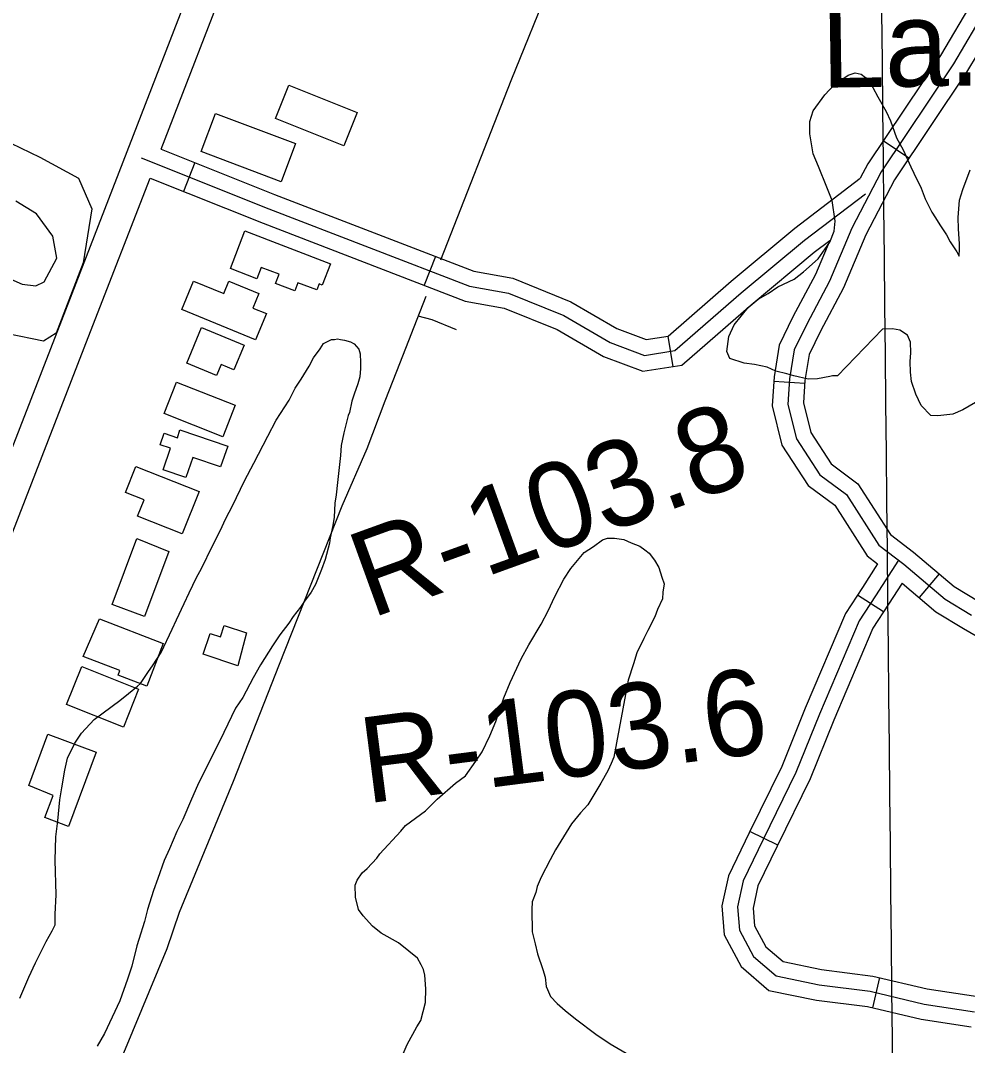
# Model space of a CAD drawing. Extents: x 3625074 to 3663148, y 511451 to 537151.
# Drawn here: x 3654754 to 3655671, y 527202 to 528195 of the extents above; entities that cross this region are included whole.
import ezdxf

# ---------------------------------------------------------------- set-up
doc = ezdxf.new("R2010")
doc.units = 0
for name, color, linetype in [('V-BLDG-IDEN', 7, 'Continuous'), ('V-BLDG-OTLN', 7, 'Continuous'), ('V-GRID-MAJR', 7, 'Continuous'), ('V-RIVR-RANG-IDEN', 7, 'Continuous'), ('V-ROAD-CNTR', 7, 'Continuous'), ('V-SITE-VEGE', 7, 'Continuous'), ('V-TOPO-SHOR', 7, 'Continuous')]:
    doc.layers.add(name, color=color, linetype=linetype)

msp = doc.modelspace()

# ---------------------------------------------------------------- linework, layer by layer
at = {"layer": 'V-BLDG-OTLN'}
for points in [[(3655013.93, 528132.08), (3655080.02, 528105.61), (3655067.15, 528073.48), (3655001.06, 528099.95)], [(3655006.45, 528038.63), (3654929.11, 528067.85), (3654943.08, 528104.81), (3655020.41, 528075.58)], [(3654971.53, 527991.19), (3655054.15, 527959.26), (3655046.15, 527938.56), (3655043.19, 527939.7), (3655040.93, 527933.83), (3655022.77, 527940.84), (3655019.72, 527932.93), (3655001.03, 527940.15), (3655004.46, 527949.04), (3654987.31, 527955.67), (3654983.05, 527944.66), (3654957.38, 527954.58)], [(3654981.84, 527885.63), (3654910.47, 527914.8), (3654921.7, 527942.28), (3654950.94, 527930.33), (3654955.81, 527942.26), (3654985, 527930.32), (3654979.25, 527916.25), (3654992.2, 527910.96)], [(3654915.31, 527863.02), (3654929.55, 527897.38), (3654970.62, 527880.36), (3654960.77, 527856.61), (3654948.47, 527861.71), (3654944.07, 527851.1)], [(3654905.19, 527844.54), (3654962.03, 527822.14), (3654950.05, 527791.75), (3654893.21, 527814.15)], [(3654908.58, 527798.51), (3654954.89, 527782.6), (3654947.97, 527762.46), (3654920.99, 527771.72), (3654914.31, 527752.27), (3654892.43, 527759.79), (3654899.55, 527780.51), (3654889.59, 527783.93), (3654893.45, 527795.16), (3654906.3, 527790.75)], [(3654910.76, 527697.83), (3654867.55, 527714.87), (3654873.81, 527730.75), (3654855.96, 527737.79), (3654865.84, 527762.84), (3654927.31, 527738.6)], [(3654897.83, 527680.53), (3654874.41, 527617.63), (3654843.1, 527629.29), (3654866.94, 527693.34)], [(3654830.64, 527615.32), (3654892.37, 527591.53), (3654876.45, 527550.22), (3654848.8, 527560.88), (3654850.53, 527565.36), (3654814.97, 527579.07)], [(3654964.57, 527569.97), (3654930.99, 527581.11), (3654937.7, 527601.32), (3654947.81, 527597.96), (3654951.43, 527608.87), (3654972.93, 527601.73)], [(3654854.08, 527510.58), (3654798.92, 527532.37), (3654813.47, 527569.21), (3654868.5, 527547.46)], [(3654762.2, 527454.12), (3654780.85, 527503.89), (3654827.64, 527486.35), (3654800.7, 527414.45), (3654777.92, 527422.99), (3654785.95, 527444.44)]]:
    msp.add_lwpolyline(points, close=True, dxfattribs=at)
at = {"layer": 'V-GRID-MAJR'}
msp.add_spline([(3655702.35, 517124.99), (3655639.78, 523183.71), (3655577.19, 529244.35), (3655514.6, 535305.02), (3655514.58, 535306.94)], degree=3, dxfattribs=at)
at = {"layer": 'V-ROAD-CNTR'}
for p, q in [((3655614.19, 528061.59), (3655589.26, 528078.29)), ((3654923.1, 528057.11), (3654911.94, 528029.26)), ((3655155.82, 527966.35), (3655145.04, 527938.35)), ((3655380.93, 527889.22), (3655385.51, 527859.57)), ((3655513.3, 527843.29), (3655483.36, 527845.27)), ((3655643.4, 527658.93), (3655623.99, 527636.06)), ((3655589.43, 527622.08), (3655564.27, 527638.41)), ((3655487.1, 527396.32), (3655460.16, 527409.52)), ((3655585.61, 527268.07), (3655578.73, 527238.87))]:
    msp.add_line(p, q, dxfattribs=at)
for points in [[(3654890.45, 528070.19), (3655031.87, 528435.71), (3655287.44, 529106.61), (3655311.71, 529139.69), (3655356.24, 529205.92)], [(3654589.36, 527377.12), (3654643.27, 527516.45), (3654794.2, 527904.57), (3655003.87, 528446.47), (3655202.43, 528967.72)], [(3655825.46, 528551.38), (3655801.11, 528500.08), (3655713.75, 528306.08), (3655675.86, 528213.8), (3655644.56, 528160.83), (3655574.27, 528055.9), (3655567.02, 528041.98)], [(3655689.33, 528207.1), (3655657.25, 528152.83), (3655587.19, 528048.24), (3655558.71, 527993.54), (3655537.29, 527942.39), (3655515.26, 527900.87), (3655503.14, 527875.93), (3655498.57, 527847.95), (3655496.93, 527823.09), (3655505.21, 527789.75), (3655527.88, 527754.96), (3655553.6, 527735.71), (3655585.02, 527686.61), (3655609.05, 527668.4), (3655649.05, 527634.47), (3655674.64, 527619.07)], [(3655681.03, 528163.57), (3655669.95, 528144.84), (3655600.11, 528040.58), (3655572.31, 527987.17), (3655550.86, 527935.97), (3655528.63, 527894.07), (3655517.59, 527871.35), (3655513.49, 527846.24), (3655512.05, 527824.44), (3655519.16, 527795.82), (3655538.99, 527765.38), (3655564.77, 527746.08), (3655596.21, 527696.95), (3655618.44, 527680.11), (3655657.82, 527646.7), (3655682.32, 527631.96)], [(3654890.45, 528070.19), (3655000.01, 528026.3), (3655192.89, 527952.08), (3655230.74, 527945.33), (3655286.84, 527922.44), (3655331.33, 527896.5), (3655359.67, 527885.93), (3655381.11, 527889.24), (3655441.96, 527942.39), (3655503.73, 527993.83), (3655567.02, 528041.98)], [(3654871.11, 528061.78), (3654994.53, 528012.33), (3655188.84, 527937.57), (3655226.55, 527930.85), (3655280.19, 527908.95), (3655324.89, 527882.89), (3655358.1, 527870.51), (3655387.7, 527875.08), (3655451.69, 527930.97), (3655513.08, 527982.09), (3655572.19, 528027.07)], [(3654560.61, 527104.77), (3654580.23, 527133.23), (3654607.75, 527201.8), (3654622.45, 527250.34), (3654623.71, 527291.43), (3654622.44, 527329.21), (3654615.78, 527362.27), (3654671.25, 527505.6), (3654822.17, 527893.72), (3654879.62, 528042.21)], [(3654879.62, 528042.21), (3654989.04, 527998.37), (3655184.79, 527923.06), (3655222.35, 527916.36), (3655273.55, 527895.46), (3655318.44, 527869.29), (3655356.52, 527855.08), (3655394.29, 527860.93), (3655461.42, 527919.56), (3655522.42, 527970.35), (3655537.56, 527981.87)], [(3655537.56, 527981.87), (3655523.71, 527948.82), (3655501.88, 527907.66), (3655488.69, 527880.52), (3655483.65, 527849.65), (3655481.81, 527821.74), (3655491.27, 527783.68), (3655516.76, 527744.54), (3655542.43, 527725.33), (3655573.82, 527676.27), (3655583.82, 527668.7)], [(3655607.49, 527650.05), (3655640.27, 527622.24), (3655666.96, 527606.19), (3655687.59, 527594.02), (3655712.25, 527588.39), (3655744.54, 527591.63), (3655766.28, 527612.39), (3655790.92, 527642.39), (3655822.61, 527704.26), (3655850.05, 527755.23), (3655875.16, 527802.45), (3655898.18, 527864.27), (3655913.03, 527900.61), (3655919.98, 527910.9)], [(3655583.82, 527668.7), (3655569.1, 527645.86), (3655552.68, 527620.56), (3655513.82, 527528.93), (3655491.07, 527472.6), (3655459.57, 527408.31), (3655439.46, 527366.62), (3655433.12, 527337.43), (3655435.41, 527309.59), (3655451.72, 527278.93), (3655478.66, 527255.71), (3655524.66, 527246.29), (3655573.98, 527239.99), (3655626.02, 527227.74), (3655674.39, 527220.34)], [(3655603.96, 527672.26), (3655581.7, 527637.72), (3655565.98, 527613.49), (3655527.68, 527523.19), (3655504.78, 527466.48), (3655473.06, 527401.76), (3655453.74, 527361.7), (3655448.25, 527336.44), (3655450.11, 527313.9), (3655463.64, 527288.45), (3655485.49, 527269.62), (3655527.12, 527261.1), (3655576.66, 527254.77), (3655628.88, 527242.47), (3655677.63, 527235.02)], [(3655607.49, 527650.05), (3655594.29, 527629.57), (3655579.27, 527606.43), (3655541.54, 527517.45), (3655518.49, 527460.36), (3655486.55, 527395.2), (3655468.02, 527356.78), (3655463.38, 527335.44), (3655464.8, 527318.22), (3655475.56, 527297.98), (3655492.33, 527283.53), (3655529.57, 527275.91), (3655579.33, 527269.55), (3655631.74, 527257.21), (3655680.87, 527249.7)]]:
    msp.add_lwpolyline(points, dxfattribs=at)
at = {"layer": 'V-SITE-VEGE'}
for points in [[(3655678.57, 527825.01), (3655666.24, 527817.84), (3655656.63, 527813.5), (3655642.12, 527811.83), (3655635.18, 527812.38), (3655625.99, 527821.9), (3655620.93, 527832.88), (3655616.54, 527845.26), (3655615.67, 527854.25), (3655615.46, 527864.63), (3655615.99, 527872.95), (3655615.79, 527883.34), (3655612.89, 527890.21), (3655605.18, 527894.9), (3655598.23, 527896.15), (3655588.53, 527895.96), (3655545.09, 527850.79), (3655540.25, 527850.7), (3655537.49, 527849.95), (3655525.76, 527847.64), (3655516.76, 527847.47), (3655502.85, 527850.66), (3655495.89, 527852.6), (3655485.45, 527855.17), (3655477.06, 527859.16), (3655464.55, 527861.68), (3655454.82, 527862.88), (3655440.89, 527867.45), (3655437.98, 527874.32), (3655439.77, 527888.9), (3655445.1, 527900.09), (3655458.62, 527916.97), (3655468.16, 527924.78), (3655477.75, 527930.5), (3655487.31, 527936.93), (3655503.1, 527944.16), (3655511.96, 527951.26), (3655526.26, 527964), (3655537.72, 527980.16), (3655541.67, 527990.62), (3655542.86, 528000.34), (3655539.7, 528020.36), (3655534.6, 528033.42), (3655526.59, 528053.35), (3655521.5, 528065.71), (3655518.35, 528085.04), (3655518.12, 528096.81), (3655521.39, 528107.27), (3655532.85, 528122.72), (3655541.67, 528132.59), (3655555.34, 528141.87), (3655562.22, 528144.08), (3655567.78, 528142.8), (3655572, 528139.42), (3655579.12, 528129.86), (3655584.14, 528120.96), (3655592.04, 528106.57), (3655596.37, 528097.65), (3655602.23, 528081.15), (3655608.69, 528069.5), (3655615.94, 528053.02), (3655618.83, 528046.84), (3655626.04, 528032.44), (3655629.7, 528022.12), (3655634.74, 528012.52), (3655636.19, 528009.09), (3655639.76, 528003.62), (3655644.05, 527996.78), (3655650.47, 527987.2), (3655654.06, 527980.35), (3655660.48, 527970.78), (3655662.64, 527966.67), (3655663.2, 527973.6), (3655663.1, 527978.45), (3655662.13, 527992.97), (3655661.91, 528004.05), (3655662.97, 528020.69), (3655666.23, 528031.15), (3655673.48, 528049.99)], [(3654744.92, 528076.06), (3654772.92, 528062.41), (3654810.24, 528041.97), (3654823.37, 528012.38), (3654814.86, 527960.22), (3654788.79, 527892.14), (3654776.66, 527884.21), (3654741.9, 527891.22)], [(3654727.71, 527951.63), (3654755.73, 527939.32), (3654769.11, 527937.86), (3654777.18, 527941.81), (3654789.45, 527964.47), (3654785.62, 527985.94), (3654769.75, 528007.51), (3654749.76, 528019.75)], [(3654890.36, 527582.87), (3654900.99, 527605.36), (3654905.13, 527614.59), (3654912.79, 527630.15), (3654917.52, 527640.53), (3654924.6, 527655.53), (3654929.31, 527664.17), (3654939.94, 527686.08), (3654947.6, 527700.49), (3654952.92, 527712.6), (3654959.4, 527724.7), (3654971.2, 527748.92), (3654980.04, 527766.21), (3654993.59, 527792.15), (3655001.84, 527807.71), (3655014.18, 527827.29), (3655020.07, 527838.82), (3655025.94, 527847.45), (3655033.58, 527860.12), (3655037.71, 527868.19), (3655044.16, 527876.82), (3655047.68, 527882), (3655055.24, 527885.98), (3655058.14, 527885.96), (3655061.04, 527886.51), (3655063.93, 527885.91), (3655067.98, 527885.29), (3655073.75, 527883.5), (3655077.21, 527881.73), (3655081.8, 527876.48), (3655082.91, 527871.84), (3655083.42, 527863.72), (3655083.37, 527857.94), (3655082.71, 527849.83), (3655080.91, 527842.9), (3655077.35, 527833.09), (3655074.97, 527826.16), (3655072.56, 527815.18), (3655071.37, 527812.29), (3655067.17, 527795.54), (3655064.74, 527783.4), (3655064.07, 527773.56), (3655060.94, 527747.53), (3655059.68, 527735.38), (3655058.45, 527727.28), (3655057.75, 527713.97), (3655056.51, 527705.88), (3655054.09, 527693.73), (3655053.46, 527688.53), (3655049.27, 527672.93), (3655045.71, 527663.12), (3655039.78, 527648.69), (3655035.66, 527641.2), (3655029.21, 527632.57), (3655025.11, 527626.82), (3655018.08, 527617.62), (3655013.96, 527611.29), (3655005.18, 527599.79), (3654998.13, 527589.42), (3654986.39, 527571), (3654979.32, 527558.32), (3654969.3, 527539.3), (3654962.26, 527528.94), (3654951.05, 527505.3), (3654941.61, 527486.28), (3654935.12, 527473.59), (3654925.68, 527453.99), (3654919.77, 527440.72), (3654911.49, 527421.11), (3654905.59, 527409.58), (3654898.49, 527392.85), (3654893.18, 527381.32), (3654887.23, 527364), (3654883.07, 527352.45), (3654877.11, 527333.97), (3654874.12, 527322.42), (3654868.75, 527305.1), (3654866.95, 527298.74), (3654862.14, 527279.1), (3654857.97, 527266.39), (3654850.26, 527245.62), (3654835.49, 527213.9), (3654828.44, 527201.8)], [(3655121.75, 527187.36), (3655128.36, 527203.42), (3655137.73, 527220.23), (3655141.76, 527226.54), (3655146.27, 527243.94), (3655146.7, 527257.11), (3655145.75, 527270.25), (3655144.26, 527275.76), (3655142.09, 527280.57), (3655138.5, 527286.73), (3655130.06, 527293.49), (3655120.21, 527301.61), (3655103.4, 527310.97), (3655094.96, 527317.73), (3655085.76, 527327.94), (3655081.48, 527334.09), (3655078.48, 527345.81), (3655078.25, 527357.58), (3655080.24, 527362.46), (3655084.95, 527369.48), (3655089.71, 527373.73), (3655099.21, 527383.61), (3655101.9, 527387.82), (3655122.25, 527409.69), (3655126.99, 527415.32), (3655146.1, 527429.55), (3655157.66, 527440.85), (3655175.36, 527456.43), (3655184.91, 527463.54), (3655195.03, 527477.59), (3655201.08, 527486.71), (3655208.4, 527502.09), (3655214.36, 527516.06), (3655222.22, 527539.07), (3655228.17, 527553.73), (3655238.8, 527576.79), (3655246.16, 527590.09), (3655258.22, 527610.41), (3655264.91, 527623.01), (3655271.56, 527636.99), (3655280.23, 527653.78), (3655286.95, 527664.3), (3655299.81, 527679.79), (3655308.7, 527685.5), (3655317.58, 527691.91), (3655322.4, 527693.39), (3655329.32, 527693.52), (3655338.34, 527692.31), (3655345.34, 527688.99), (3655353.71, 527685.69), (3655358.62, 527682.32), (3655362.85, 527678.94), (3655367.83, 527672.11), (3655372.12, 527665.27), (3655375.08, 527655.63), (3655377.27, 527649.44), (3655376.05, 527641.11), (3655375.48, 527634.86), (3655370.84, 527624.39), (3655368.21, 527617.41), (3655361.54, 527604.12), (3655357.53, 527596.42), (3655350.88, 527582.44), (3655347.62, 527571.99), (3655342.4, 527555.96)], [(3654753.57, 527248.22), (3654762.44, 527268.41), (3654768.94, 527282.26), (3654778.97, 527303.01), (3654784.85, 527313.38), (3654787.8, 527319.15), (3654787.9, 527329.57), (3654788.64, 527348.09), (3654787.78, 527381.69), (3654788.57, 527404.27), (3654790.45, 527419.89), (3654792.37, 527440.14), (3654794.21, 527451.7), (3654797.26, 527469.05), (3654799.68, 527480.61), (3654806.76, 527495.02), (3654813.22, 527504.81), (3654825.5, 527518.01), (3654850.56, 527536.32), (3654858.73, 527543.2), (3654867.48, 527550.07), (3654870.4, 527552.94), (3654877.45, 527563.3), (3654882.73, 527570.78), (3654890.36, 527582.87)], [(3655342.4, 527555.96), (3655328.61, 527481.59), (3655325.97, 527475.3), (3655322.64, 527468.31), (3655315.95, 527456.41), (3655303.2, 527435.38), (3655296.42, 527427.63), (3655287.63, 527417.07)], [(3655287.63, 527417.07), (3655282.25, 527408.66), (3655272.19, 527391.84), (3655266.84, 527382.04), (3655258.17, 527365.25), (3655254.19, 527356.17), (3655252.91, 527350.6), (3655249.63, 527341.53), (3655249.08, 527333.9), (3655249.5, 527312.44), (3655252.5, 527300.73), (3655254.77, 527291.08), (3655259.91, 527275.94), (3655262.14, 527268.37), (3655263.01, 527259.38), (3655264.45, 527256.64), (3655267.35, 527249.77), (3655273.71, 527242.97), (3655281.47, 527236.19), (3655291.32, 527228.08), (3655311, 527213.23), (3655325.04, 527203.8), (3655348.15, 527190.4)]]:
    msp.add_lwpolyline(points, dxfattribs=at)
at = {"layer": 'V-TOPO-SHOR'}
for points in [[(3655861.03, 529742.72), (3655845.63, 529696.56), (3655804.56, 529596.86), (3655761.24, 529475.39), (3655731.33, 529406.22), (3655672.12, 529257.66), (3655635.18, 529164.05), (3655607.99, 529094.17), (3655584.93, 529028.34), (3655484.56, 528772.59), (3655425.37, 528626.76), (3655390.46, 528531.08), (3655306.92, 528328.96), (3655228.92, 528136.32), (3655160.62, 527962.66)], [(3655146.69, 527927.38), (3655118.11, 527854.8), (3655106.96, 527826.3), (3655089.52, 527780.17), (3655065.19, 527724.56), (3655004.56, 527571.25), (3654959.96, 527457.96), (3654907.75, 527331.13), (3654895.85, 527295.83), (3654854.08, 527194.78), (3654817.87, 527105.92)], [(3655176.35, 527895.11), (3655152.61, 527904.86), (3655139.18, 527908.33)]]:
    msp.add_lwpolyline(points, dxfattribs=at)

# ---------------------------------------------------------------- texts
at = {"layer": 'V-BLDG-IDEN'}
msp.add_text('La. Power & Light', height=82.9998, rotation=0.84885, dxfattribs=at).set_placement((3655529.46, 528129.63))
at = {"layer": 'V-RIVR-RANG-IDEN'}
for s, rotation, p in [('R-103.8', 19.92316, (3655093.62, 527615.64)), ('R-103.6', 7.29744, (3655088.96, 527436.56))]:
    msp.add_text(s, height=83, rotation=rotation, dxfattribs=at).set_placement(p)

doc.saveas('drawing.dxf')
